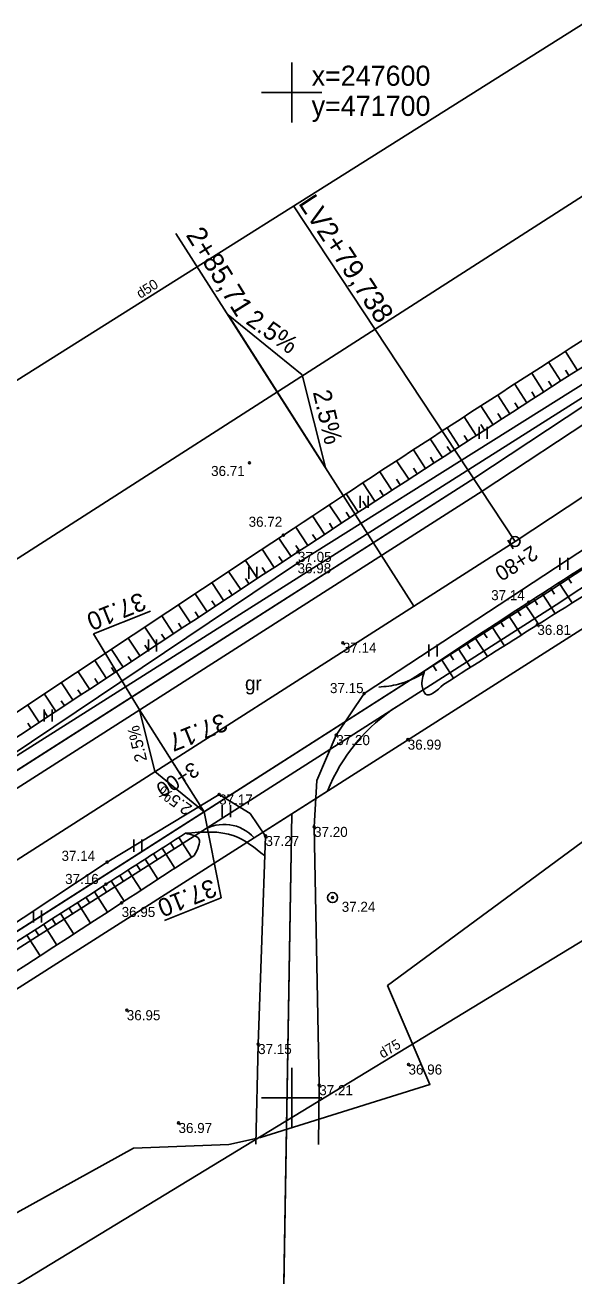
# Model space of a CAD drawing. Extents: x 469981 to 472086, y 246785 to 247785.
# Drawn here: x 471686.7 to 471714, y 247541.1 to 247603.4 of the extents above; entities that cross this region are included whole.
import ezdxf

# ---------------------------------------------------------------- set-up
doc = ezdxf.new("R2010")
doc.units = 0
for name, color, linetype in [('0_922', 7, 'Continuous'), ('0_Asfalta_mala', 7, 'Continuous'), ('0_Asfalta_Nomale', 7, 'Continuous'), ('0_Ruut_Braukt', 7, 'Continuous'), ('0_Ruut_nomale', 7, 'Continuous'), ('0_Ruutojums_Nobrauktuves_pieslegumi', 7, 'Continuous'), ('0_vertikals', 7, 'Continuous'), ('0_vertkals_cipari', 7, 'Continuous'), ('0_Virazjas', 7, 'Continuous'), ('21', 7, 'Continuous'), ('5_patagas', 7, 'Continuous'), ('6_piketaza', 7, 'Continuous'), ('9', 7, 'Continuous'), ('BUVE_ELEM_####_####_#', 7, 'Continuous'), ('CELI_CMAL_####_####_#', 7, 'Continuous'), ('CELI_CSEG_####_TKST_#', 7, 'Continuous'), ('DREN_VADP_####_####_#', 7, 'Continuous'), ('DREN_VADP_####_TKST_#', 7, 'Continuous'), ('DREN_VADP_KLKT_####_#', 7, 'Continuous'), ('DREN_VADP_KLKT_TKST_#', 7, 'Continuous'), ('GEOD_ELEM_####_####_#', 7, 'Continuous'), ('GEOD_KORD_####_TKST_#', 7, 'Continuous'), ('RAMI_UZMR_####_####_#', 7, 'Continuous'), ('RELJ_AATZ_####_TKST_#', 7, 'Continuous'), ('RELJ_ELEM_####_####_#', 7, 'Continuous'), ('RELJ_NOGA_####_####_#', 7, 'Continuous'), ('RELJ_NOGL_####_####_#', 7, 'Continuous'), ('ROBZ_IERR_####_####_#', 7, 'Continuous'), ('ROBZ_PROJ_####_####_#', 7, 'Continuous'), ('TERT_ELEM_####_####_#', 7, 'Continuous'), ('TERT_KONT_####_####_#', 7, 'Continuous')]:
    doc.layers.add(name, color=color, linetype=linetype)

msp = doc.modelspace()

# ---------------------------------------------------------------- linework, layer by layer
msp.add_circle((471711.11, 247577.663), 0.25)
at = {"layer": '0_922'}
for p, q in [((471723.896, 247586.102), (471711.11, 247577.663)), ((471711.11, 247577.663), (471337.911, 247339.41))]:
    msp.add_line(p, q, dxfattribs=at)
at = {"layer": '0_Asfalta_mala'}
for p, q in [((471729.513, 247593.404), (471709.476, 247580.179)), ((471732.818, 247588.397), (471712.743, 247575.147)), ((471709.476, 247580.179), (471336.304, 247341.944)), ((471712.743, 247575.147), (471339.517, 247336.876))]:
    msp.add_line(p, q, dxfattribs=at)
at = {"layer": '0_Asfalta_Nomale'}
for p, q in [((471729.1, 247594.03), (471709.068, 247580.808)), ((471733.231, 247587.771), (471713.152, 247574.518)), ((471709.068, 247580.808), (471352.097, 247352.916)), ((471713.152, 247574.518), (471705.297, 247569.503)), ((471701.779, 247565.248), (471698.131, 247562.926)), ((471695.558, 247563.285), (471399.037, 247373.985))]:
    msp.add_line(p, q, dxfattribs=at)
for centre, radius, start, end in [((471710.14, 247561.917), 9, 122.55444, 158.28006), ((471696.634, 247561.6), 2, 41.53123, 122.55444)]:
    msp.add_arc(centre, radius, start, end, dxfattribs=at)
at = {"layer": '0_Ruut_Braukt'}
for p, q in [((471729.513, 247593.404), (471709.476, 247580.179)), ((471712.743, 247575.147), (471732.818, 247588.397)), ((471709.476, 247580.179), (471336.304, 247341.944)), ((471339.517, 247336.876), (471712.743, 247575.147))]:
    msp.add_line(p, q, dxfattribs=at)
at = {"layer": '0_Ruut_nomale'}
for p, q in [((471729.1, 247594.03), (471709.068, 247580.808)), ((471709.476, 247580.179), (471729.513, 247593.404)), ((471732.818, 247588.397), (471712.743, 247575.147)), ((471713.152, 247574.518), (471733.231, 247587.771)), ((471709.068, 247580.808), (471511.838, 247454.895)), ((471512.083, 247454.162), (471709.476, 247580.179)), ((471712.743, 247575.147), (471514.049, 247448.299)), ((471705.297, 247569.503), (471713.152, 247574.518)), ((471695.558, 247563.285), (471705.297, 247569.503)), ((471514.294, 247447.566), (471695.558, 247563.285))]:
    msp.add_line(p, q, dxfattribs=at)
at = {"layer": '0_Ruutojums_Nobrauktuves_pieslegumi'}
for p, q in [((471705.297, 247569.503), (471695.558, 247563.285)), ((471698.131, 247562.926), (471701.779, 247565.248))]:
    msp.add_line(p, q, dxfattribs=at)
for centre, radius, start, end in [((471710.14, 247561.917), 9, 122.55444, 158.28006), ((471696.634, 247561.6), 2, 41.53123, 122.55401)]:
    msp.add_arc(centre, radius, start, end, dxfattribs=at)
at = {"layer": '0_vertikals'}
for p, q in [((471690.143, 247573.069), (471692.97, 247574.203)), ((471692.417, 247569.289), (471690.143, 247573.069)), ((471696.491, 247559.953), (471695.646, 247564.231)), ((471693.664, 247558.819), (471696.491, 247559.953))]:
    msp.add_line(p, q, dxfattribs=at)
msp.add_lwpolyline([(471692.417, 247569.289), (471693.188, 247566.222), (471695.646, 247564.231)], close=True, dxfattribs=at)
at = {"layer": '0_Virazjas'}
msp.add_line((471706.078, 247574.45), (471694.24, 247592.994), dxfattribs=at)
msp.add_lwpolyline([(471701.672, 247581.352), (471700.515, 247585.952), (471696.829, 247588.938)], close=True, dxfattribs=at)
at = {"layer": '21'}
for p, q in [((471731.166, 247590.9), (471711.11, 247577.663)), ((471711.11, 247577.663), (471337.911, 247339.41))]:
    msp.add_line(p, q, dxfattribs=at)
at = {"layer": '5_patagas'}
msp.add_lwpolyline([(471711.11, 247577.663), (471700.093, 247594.355)], dxfattribs=at)
at = {"layer": '6_piketaza'}
for points in [[(471711.023, 247577.311), (471710.754, 247577.733)], [(471694.166, 247566.549), (471693.897, 247566.971)]]:
    msp.add_lwpolyline(points, dxfattribs=at)
at = {"layer": 'BUVE_ELEM_####_####_#'}
msp.add_circle((471702.032, 247559.957), 0.25, dxfattribs=at)
at = {"layer": 'CELI_CMAL_####_####_#'}
for points in [[(471444.29, 247410.189), (471472.037, 247427.783), (471529.617, 247464.738), (471552.455, 247479.724), (471579.938, 247497.81), (471608.708, 247516.399), (471640.167, 247536.853), (471663.898, 247552.17), (471700.29, 247576.588), (471731.688, 247596.287), (471755.809, 247609.67), (471764.411, 247613.273), (471764.823, 247614.335), (471764.981, 247617.933), (471761.802, 247625.793)], [(471701.326, 247547.673), (471701.369, 247550.631), (471701.11, 247563.475), (471701.252, 247565.777), (471702.218, 247568.043), (471703.6, 247570.107), (471733.855, 247589.972), (471757.011, 247603.842), (471770.12, 247609.089), (471780.938, 247611.344)], [(471449.387, 247405.104), (471473.787, 247420.91), (471502.643, 247439.527), (471533.217, 247459.11), (471556.347, 247474.048), (471582.788, 247490.845), (471613.475, 247511.118), (471642.713, 247530.159), (471668.616, 247547.038), (471690.82, 247561.728), (471696.388, 247565.088), (471697.928, 247564.145), (471698.695, 247563.022), (471698.327, 247552.674), (471698.209, 247547.7)]]:
    msp.add_lwpolyline(points, dxfattribs=at)
at = {"layer": 'DREN_VADP_####_####_#'}
msp.add_lwpolyline([(471617.262, 247542.218), (471779.627, 247644.425)], dxfattribs=at)
at = {"layer": 'DREN_VADP_KLKT_####_#'}
msp.add_lwpolyline([(471874.265, 247606.401), (471874.259, 247606.399), (471867.456, 247605.226), (471862.705, 247604.407), (471853.259, 247602.776), (471834.413, 247599.524), (471815.19, 247596.208), (471796.375, 247592.962), (471778.135, 247589.816), (471762.691, 247587.151), (471760.751, 247585.97), (471739.894, 247573.284), (471721.842, 247562.305), (471686.843, 247541.016), (471672.454, 247532.264), (471658.683, 247523.887), (471644.34, 247515.163), (471630.529, 247506.762), (471615.384, 247497.552), (471601.35, 247489.016), (471587.985, 247480.886)], dxfattribs=at)
at = {"layer": 'GEOD_ELEM_####_####_#'}
for p, q in [((471700, 247601.5), (471700, 247600)), ((471698.5, 247600), (471700, 247600)), ((471700, 247600), (471700, 247598.5)), ((471700, 247600), (471701.5, 247600)), ((471700, 247551.5), (471700, 247550)), ((471698.5, 247550), (471700, 247550)), ((471700, 247550), (471700, 247548.5)), ((471700, 247550), (471701.5, 247550))]:
    msp.add_line(p, q, dxfattribs=at)
at = {"layer": 'RAMI_UZMR_####_####_#'}
for points in [[(471355.9, 247363.1), (471457.4, 247429.3), (471524.252, 247472.902), (471743.701, 247613.609), (471760.558, 247620.637), (471763.718, 247625.03), (471767.054, 247626.612), (471778.292, 247625.909), (471806.563, 247631.532), (471842.307, 247641.196)], [(471848.639, 247612.324), (471820.308, 247604.26), (471796.252, 247602.503), (471771.845, 247596.352), (471738.658, 247580.538), (471704.768, 247555.586), (471706.876, 247550.666), (471698.447, 247548.03), (471696.867, 247547.678), (471692.126, 247547.503), (471681.941, 247541.88), (471585.706, 247481.922), (471472.95, 247409.108), (471442.347, 247392.641), (471399.385, 247364.445), (471380.292, 247353.371), (471352.036, 247335.759)]]:
    msp.add_lwpolyline(points, dxfattribs=at)
at = {"layer": 'RELJ_ELEM_####_####_#'}
for centre in [(471697.895, 247581.585), (471699.582, 247577.982), (471700.309, 247577.155), (471700.29, 247576.588), (471711.797, 247574.655), (471712.221, 247573.523), (471702.544, 247572.635), (471703.599, 247570.108), (471702.218, 247568.043), (471705.771, 247567.816), (471696.388, 247565.088), (471698.695, 247563.022), (471701.11, 247563.475), (471690.82, 247561.728), (471690.757, 247560.622), (471702.032, 247559.957), (471691.536, 247559.696), (471691.791, 247554.36), (471698.327, 247552.675), (471705.811, 247551.659), (471701.369, 247550.631), (471694.367, 247548.75)]:
    msp.add_circle(centre, 0.05, dxfattribs=at)
at = {"layer": 'RELJ_NOGA_####_####_#'}
for p, q in [((471714.226, 247586.176), (471713.629, 247587.112)), ((471713.383, 247585.639), (471712.785, 247586.574)), ((471713.804, 247585.908), (471713.625, 247586.188)), ((471711.698, 247584.56), (471711.099, 247585.494)), ((471712.54, 247585.1), (471711.942, 247586.034)), ((471712.961, 247585.369), (471712.782, 247585.65)), ((471710.856, 247584.02), (471710.258, 247584.953)), ((471712.119, 247584.83), (471711.939, 247585.111)), ((471710.015, 247583.479), (471709.416, 247584.41)), ((471711.277, 247584.29), (471711.097, 247584.57)), ((471709.175, 247582.937), (471708.575, 247583.867)), ((471710.436, 247583.75), (471710.256, 247584.029)), ((471708.335, 247582.395), (471707.735, 247583.323)), ((471709.595, 247583.209), (471709.415, 247583.488)), ((471707.495, 247581.852), (471706.895, 247582.778)), ((471707.915, 247582.123), (471707.735, 247582.402)), ((471708.755, 247582.666), (471708.575, 247582.945)), ((471706.656, 247581.307), (471706.056, 247582.232)), ((471707.076, 247581.58), (471706.896, 247581.857)), ((471704.98, 247580.217), (471704.38, 247581.138)), ((471705.818, 247580.763), (471705.218, 247581.686)), ((471706.237, 247581.035), (471706.057, 247581.312)), ((471704.142, 247579.67), (471703.542, 247580.59)), ((471705.399, 247580.49), (471705.219, 247580.766)), ((471703.305, 247579.123), (471702.705, 247580.041)), ((471704.561, 247579.944), (471704.381, 247580.22)), ((471702.469, 247578.575), (471701.869, 247579.491)), ((471703.724, 247579.397), (471703.544, 247579.672)), ((471701.633, 247578.026), (471701.033, 247578.94)), ((471702.887, 247578.849), (471702.707, 247579.124)), ((471700.798, 247577.477), (471700.197, 247578.389)), ((471701.215, 247577.752), (471701.035, 247578.025)), ((471702.051, 247578.301), (471701.871, 247578.575)), ((471699.963, 247576.927), (471699.362, 247577.837)), ((471700.38, 247577.202), (471700.2, 247577.475)), ((471699.128, 247576.376), (471698.528, 247577.284)), ((471699.545, 247576.651), (471699.365, 247576.924)), ((471697.459, 247575.274), (471696.861, 247576.179)), ((471698.293, 247575.825), (471697.695, 247576.732)), ((471698.71, 247576.101), (471698.531, 247576.373)), ((471696.624, 247574.723), (471696.028, 247575.626)), ((471697.876, 247575.55), (471697.696, 247575.821)), ((471713.298, 247575.632), (471713.954, 247574.616)), ((471713.718, 247575.902), (471713.915, 247575.596)), ((471695.79, 247574.172), (471695.195, 247575.072)), ((471697.041, 247574.999), (471696.862, 247575.27)), ((471712.459, 247575.087), (471713.113, 247574.087)), ((471712.878, 247575.36), (471713.074, 247575.057)), ((471694.956, 247573.62), (471694.362, 247574.518)), ((471696.207, 247574.447), (471696.028, 247574.718)), ((471711.205, 247574.265), (471711.398, 247573.971)), ((471711.623, 247574.539), (471712.271, 247573.553)), ((471712.04, 247574.814), (471712.236, 247574.516)), ((471694.122, 247573.069), (471693.529, 247573.964)), ((471695.373, 247573.896), (471695.194, 247574.166)), ((471710.369, 247573.715), (471710.56, 247573.426)), ((471710.787, 247573.99), (471711.426, 247573.017)), ((471693.288, 247572.517), (471692.697, 247573.41)), ((471693.705, 247572.793), (471693.527, 247573.061)), ((471694.539, 247573.344), (471694.361, 247573.614)), ((471709.533, 247573.166), (471709.721, 247572.88)), ((471709.951, 247573.441), (471710.582, 247572.481)), ((471692.454, 247571.965), (471691.864, 247572.855)), ((471692.871, 247572.241), (471692.694, 247572.508)), ((471708.698, 247572.617), (471708.883, 247572.335)), ((471709.116, 247572.892), (471709.738, 247571.945)), ((471691.62, 247571.413), (471691.032, 247572.301)), ((471692.037, 247571.689), (471691.86, 247571.956)), ((471707.444, 247571.793), (471708.05, 247570.872)), ((471707.862, 247572.068), (471708.045, 247571.789)), ((471708.28, 247572.342), (471708.894, 247571.408)), ((471689.952, 247570.309), (471689.368, 247571.191)), ((471690.786, 247570.861), (471690.2, 247571.746)), ((471691.203, 247571.137), (471691.027, 247571.403)), ((471706.609, 247571.244), (471706.609, 247571.243)), ((471707.026, 247571.518), (471707.207, 247571.244)), ((471689.119, 247569.756), (471688.536, 247570.636)), ((471690.369, 247570.585), (471690.194, 247570.85)), ((471688.285, 247569.204), (471687.704, 247570.081)), ((471689.536, 247570.032), (471689.361, 247570.297)), ((471687.452, 247568.651), (471686.872, 247569.525)), ((471688.702, 247569.48), (471688.528, 247569.743)), ((471687.869, 247568.927), (471687.695, 247569.19)), ((471687.035, 247568.375), (471686.862, 247568.637)), ((471693.966, 247562.681), (471694.156, 247562.386)), ((471694.387, 247562.951), (471695.018, 247561.969)), ((471692.704, 247561.871), (471693.343, 247560.875)), ((471693.124, 247562.141), (471693.316, 247561.844)), ((471693.545, 247562.411), (471694.18, 247561.422)), ((471691.862, 247561.331), (471692.505, 247560.329)), ((471692.283, 247561.601), (471692.475, 247561.301)), ((471691.02, 247560.791), (471691.668, 247559.782)), ((471691.441, 247561.061), (471691.635, 247560.759)), ((471689.758, 247559.981), (471689.954, 247559.675)), ((471690.179, 247560.251), (471690.831, 247559.236)), ((471690.6, 247560.521), (471690.795, 247560.217)), ((471688.917, 247559.44), (471689.114, 247559.133)), ((471689.338, 247559.71), (471689.994, 247558.691)), ((471688.076, 247558.899), (471688.274, 247558.591)), ((471688.497, 247559.169), (471689.155, 247558.145)), ((471687.235, 247558.357), (471687.434, 247558.049)), ((471687.656, 247558.628), (471688.317, 247557.601)), ((471686.815, 247558.086), (471687.479, 247557.057))]:
    msp.add_line(p, q, dxfattribs=at)
for points in [[(471706.609, 247571.244), (471711.797, 247574.654), (471722.947, 247581.604), (471728.593, 247584.967), (471734.238, 247588.334), (471740.292, 247591.93), (471746.383, 247595.455), (471752.516, 247598.916), (471758.702, 247602.316), (471764.709, 247605.153), (471767.819, 247606.318), (471770.991, 247607.318), (471782.736, 247610.417), (471794.579, 247613.027), (471800.844, 247614.22), (471807.118, 247615.36), (471813.386, 247616.524), (471819.633, 247617.79), (471842.376, 247622.859), (471856.937, 247625.885), (471859.609, 247626.582), (471862.301, 247626.993)], [(471341.934, 247360.736), (471344.51, 247356.259), (471349.946, 247353.745), (471355.895, 247354.991), (471376.693, 247368.011), (471396.058, 247380.323), (471444.047, 247411.052), (471471.484, 247428.432), (471497.591, 247445.096), (471529.061, 247465.658), (471552.024, 247480.39), (471579.849, 247498.336), (471608.29, 247516.955), (471640.013, 247537.434), (471663.526, 247552.835), (471700.309, 247577.155), (471731.58, 247596.998), (471755.893, 247610.638), (471758.96, 247612.207)], [(471398.635, 247372.113), (471402.433, 247374.78), (471425.587, 247389.134), (471450.058, 247404.807), (471474.143, 247419.972), (471503.215, 247438.678), (471533.565, 247458.24), (471556.869, 247473.387), (471582.759, 247490.013), (471614.043, 247510.505), (471643.167, 247529.241), (471669.12, 247546.6), (471690.757, 247560.622), (471694.708, 247563.158)]]:
    msp.add_spline(points, degree=3, dxfattribs=at)
at = {"layer": 'RELJ_NOGL_####_####_#'}
for points in [[(471707.553, 247570.557), (471712.221, 247573.522), (471723.584, 247580.519), (471729.313, 247583.94), (471735.055, 247587.347), (471740.6, 247590.548), (471746.211, 247593.624), (471751.882, 247596.598), (471757.61, 247599.491), (471762.877, 247601.846), (471768.29, 247603.866), (471781.519, 247608.075), (471794.975, 247611.354), (471801.186, 247612.397), (471807.432, 247613.208), (471813.672, 247614.032), (471819.865, 247615.11), (471825.538, 247616.364), (471831.196, 247617.694), (471836.858, 247619.012), (471842.54, 247620.23), (471859.477, 247623.426), (471861.403, 247623.726)], [(471342.514, 247361.025), (471345.404, 247356.891), (471350.224, 247354.862), (471355.251, 247356.423), (471376.007, 247368.362), (471395.596, 247380.988), (471443.663, 247411.567), (471471.284, 247429.247), (471497.369, 247445.866), (471528.273, 247466.831), (471551.61, 247481.241), (471579.417, 247499.099), (471607.686, 247517.412), (471639.588, 247538.317), (471662.844, 247553.564), (471699.582, 247577.982), (471731.348, 247598.063), (471755.711, 247611.433), (471758.267, 247612.728)], [(471707.553, 247570.557), (471706.662, 247570.083), (471706.474, 247570.645), (471706.555, 247571.047), (471706.609, 247571.244)], [(471695.147, 247562.053), (471695.381, 247562.876), (471694.708, 247563.158)], [(471399.82, 247371.525), (471403.248, 247373.923), (471426.144, 247388.265), (471450.973, 247403.909), (471474.455, 247419.142), (471503.701, 247437.899), (471533.875, 247457.475), (471557.479, 247472.578), (471583.176, 247489.002), (471614.915, 247509.524), (471643.61, 247528.29), (471669.945, 247545.695), (471691.536, 247559.696), (471695.147, 247562.053)]]:
    msp.add_spline(points, degree=3, dxfattribs=at)
at = {"layer": 'ROBZ_IERR_####_####_#'}
for points in [[(471848.655, 247680.039), (471863.461, 247637.05), (471765.831, 247617.357), (471524.883, 247464.852), (471503.815, 247507.109)], [(471698.774, 247491.509), (471700.012, 247564.123), (471757.886, 247600.963), (471769.199, 247605.751), (471808.63, 247612.294), (471827.071, 247615.935), (471867.531, 247625.725), (471880.66, 247583.5), (471879.601, 247576.793)], [(471433.786, 247309.121), (471398.351, 247372.094), (471700.012, 247564.123), (471698.286, 247462.937)]]:
    msp.add_lwpolyline(points, dxfattribs=at)
at = {"layer": 'ROBZ_PROJ_####_####_#'}
msp.add_lwpolyline([(471341.261, 247348.2), (471524.883, 247464.852), (471765.831, 247617.357), (471863.461, 247637.05), (471867.531, 247625.725), (471827.071, 247615.935), (471808.63, 247612.294), (471769.199, 247605.751), (471757.886, 247600.963), (471700.012, 247564.123), (471398.351, 247372.094), (471346.741, 247338.478)], dxfattribs=at)
at = {"layer": 'TERT_ELEM_####_####_#'}
for p, q in [((471709.325, 247582.775), (471709.325, 247583.375)), ((471709.725, 247582.775), (471709.725, 247583.375)), ((471703.4, 247579.345), (471703.4, 247579.945)), ((471703.8, 247579.345), (471703.8, 247579.945)), ((471713.341, 247576.258), (471713.341, 247576.858)), ((471713.741, 247576.258), (471713.741, 247576.858)), ((471697.867, 247575.817), (471697.867, 247576.417)), ((471698.267, 247575.817), (471698.267, 247576.417)), ((471692.873, 247572.19), (471692.873, 247572.79)), ((471693.273, 247572.19), (471693.273, 247572.79)), ((471706.828, 247571.945), (471706.828, 247572.545)), ((471707.228, 247571.945), (471707.228, 247572.545)), ((471687.682, 247568.711), (471687.682, 247569.311)), ((471688.082, 247568.711), (471688.082, 247569.311)), ((471696.545, 247563.958), (471696.545, 247564.558)), ((471696.945, 247563.958), (471696.945, 247564.558)), ((471692.138, 247562.243), (471692.138, 247562.843)), ((471692.538, 247562.243), (471692.538, 247562.843)), ((471687.144, 247558.715), (471687.144, 247559.315)), ((471687.544, 247558.715), (471687.544, 247559.315))]:
    msp.add_line(p, q, dxfattribs=at)
at = {"layer": 'TERT_KONT_####_####_#'}
for points in [[(471706.583, 247571.112), (471705.31, 247570.573), (471704.331, 247570.426)], [(471694.708, 247563.158), (471697.133, 247563.027), (471698.651, 247562.047)]]:
    msp.add_spline(points, degree=3, dxfattribs=at)

# ---------------------------------------------------------------- texts
at = {"layer": '0_vertkals_cipari'}
for s, height, rotation, p in [('37.10', 0.9, 201.85903, (471692.508, 247575.166)), ('37.17', 0.9, 201.85903, (471696.571, 247569.154)), ('2.5%', 0.5993, 103.40396, (471692.809, 247566.787)), ('2.5%', 0.5993, 144.61623, (471695.089, 247564.499)), ('37.10', 0.9, 201.85903, (471696.029, 247560.916))]:
    msp.add_text(s, height=height, rotation=rotation, dxfattribs=at).set_placement(p)
at = {"layer": '0_Virazjas'}
for s, height, rotation, p in [('2+85,71', 1, 301.81659, (471694.707, 247592.913)), ('2.5%', 0.899, 324.61623, (471697.664, 247588.536)), ('2.5%', 0.899, 282.97157, (471701.046, 247585.102))]:
    msp.add_text(s, height=height, rotation=rotation, dxfattribs=at).set_placement(p)
at = {"layer": '6_piketaza'}
for s, p in [('2+80', (471711.935, 247577.507)), ('3+00', (471695.077, 247566.745))]:
    msp.add_text(s, height=0.75, rotation=212.55444, dxfattribs=at).set_placement(p)
at = {"layer": '9'}
msp.add_text('LV2+79,738', height=1, rotation=303.42635, dxfattribs=at).set_placement((471700.301, 247594.493))
at = {"layer": 'CELI_CSEG_####_TKST_#'}
msp.add_text('gr', height=0.7, dxfattribs=at).set_placement((471697.674, 247570.268))
at = {"layer": 'DREN_VADP_####_TKST_#'}
msp.add_text('d50', height=0.5, rotation=32.18995, dxfattribs=at).set_placement((471692.465, 247589.735))
at = {"layer": 'DREN_VADP_KLKT_TKST_#'}
msp.add_text('d75', height=0.5, rotation=31.30996, dxfattribs=at).set_placement((471704.522, 247551.945))
at = {"layer": 'GEOD_KORD_####_TKST_#'}
for s, p in [('x=247600', (471700.991, 247600.335)), ('y=471700', (471700.991, 247598.835))]:
    msp.add_text(s, height=1, dxfattribs=at).set_placement(p)
at = {"layer": 'RELJ_AATZ_####_TKST_#'}
for s, p in [('36.71', (471695.987, 247580.926)), ('36.72', (471697.855, 247578.4)), ('37.05', (471700.309, 247576.655)), ('36.98', (471700.29, 247576.088)), ('37.14', (471709.924, 247574.751)), ('36.81', (471712.221, 247573.023)), ('37.14', (471702.544, 247572.135)), ('37.15', (471701.902, 247570.128)), ('37.20', (471702.218, 247567.543)), ('36.99', (471705.771, 247567.316)), ('37.17', (471696.388, 247564.588)), ('37.20', (471701.11, 247562.975)), ('37.27', (471698.695, 247562.522)), ('37.14', (471688.546, 247561.787)), ('37.16', (471688.724, 247560.636)), ('36.95', (471691.536, 247558.994)), ('37.24', (471702.487, 247559.251)), ('36.95', (471691.791, 247553.86)), ('37.15', (471698.327, 247552.175)), ('36.96', (471705.811, 247551.159)), ('37.21', (471701.369, 247550.131)), ('36.97', (471694.367, 247548.25))]:
    msp.add_text(s, height=0.5, dxfattribs=at).set_placement(p)

doc.saveas('drawing.dxf')
